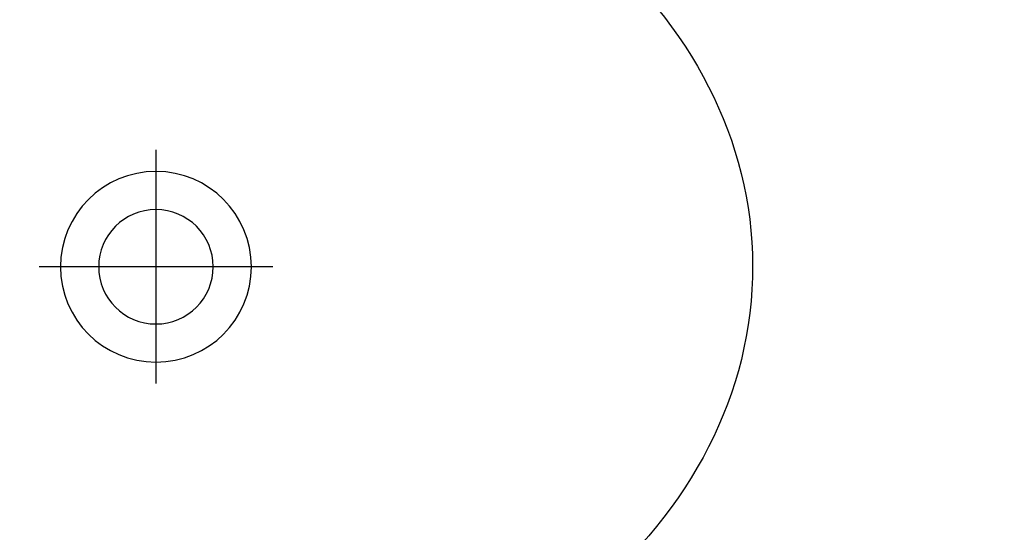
# Model space of a CAD drawing. Header units: millimetres. Extents: x 7483 to 13091, y 8111 to 13871.
# Tile 587 of 656: x 11516 to 11558, y 9653 to 9675. Entities that reach past the tile are written whole.
import ezdxf

# ---------------------------------------------------------------- set-up
doc = ezdxf.new("R2010")
doc.units = ezdxf.units.MM
doc.layers.add('a___wymiary', color=7, linetype='Continuous', lineweight=5, true_color=0x000000)
doc.layers.add('wymiary', color=7, linetype='Continuous', lineweight=5, true_color=0xb2b2b2)
doc.layers.add('Wyposazenie Wew - Urzadzenia Sanitarne', color=6, linetype='Continuous')
doc.styles.add('Arial', font='arial.ttf')
doc.dimstyles.new('wymiary agp1', dxfattribs={"dimtxt": 16, "dimasz": 5, "dimexe": 30, "dimexo": 60, "dimgap": 1.8, "dimtad": 1, "dimdec": 3, "dimrnd": 0.5, "dimdsep": 46, "dimtxsty": 'Arial', "dimblk": 'znacznik', "dimcen": 1.5, "dimse1": 1, "dimse2": 1, "dimclrd": 256, "dimazin": 0, "dimtfac": 1, "dimtdec": 3, "dimtmove": 1, "dimatfit": 3, "dimldrblk": 'znacznik', "dimfxl": 0, "dimlwd": -1, "dimarcsym": 0})

# ---------------------------------------------------------------- blocks, each defined once
blk = doc.blocks.new('*U676')
at = {"color": 9, "true_color": 0xb8b8b8}
for points in [[(0, -25.1), (0, -34.9)], [(-4.9, -30), (4.9, -30)]]:
    blk.add_lwpolyline(points, dxfattribs=at)
for radius in [4, 2.4]:
    blk.add_circle((0, -30), radius)
blk.add_ellipse((0, -30), major_axis=(-25, 0), ratio=0.8, start_param=4.807479, end_param=10.900484)
blk = doc.blocks.new('znacznik')
at = {"layer": 'a___wymiary'}
for p, q in [((0, 1.3936), (0, -1.3936)), ((1.3936, 0), (-1.3936, 0))]:
    blk.add_line(p, q, dxfattribs=at)
at = {"layer": 'a___wymiary', "const_width": 0.2}
blk.add_lwpolyline([(0.8759, 0.8759), (-0.8759, -0.8759)], dxfattribs=at)
blk = doc.blocks.new('*D1961')
at = {"layer": 'Defpoints', "color": 0, "transparency": 16777216}
for p in [(11504.085, 9694.412), (11523.038, 9694.412), (11557.743, 9639.412)]:
    blk.add_point(p, dxfattribs=at)
at = {"layer": 'wymiary', "color": 253, "true_color": 0x999999, "transparency": 16777216}
blk.add_line((11504.085, 9644.412), (11504.085, 9689.412), dxfattribs=at)
at = {"layer": 'wymiary', "color": 253, "true_color": 0x999999, "transparency": 16777216, "xscale": 5, "yscale": 5, "zscale": 5}
for p, rotation in [((11504.085, 9694.412), 90), ((11504.085, 9639.412), 270)]:
    blk.add_blockref('znacznik', p, dxfattribs=dict(at, rotation=rotation))
at = {"layer": 'wymiary', "color": 18, "true_color": 0x000000, "transparency": 16777216, "insert": (11494.148, 9666.912), "char_height": 16, "attachment_point": 5, "rotation": 90, "style": 'Arial'}
blk.add_mtext('55', dxfattribs=at)

msp = doc.modelspace()

# ---------------------------------------------------------------- block references
at = {"layer": 'Wyposazenie Wew - Urzadzenia Sanitarne', "xscale": -1}
msp.add_blockref('*U676', (11522.1975, 9694.4116), dxfattribs=at)

# ---------------------------------------------------------------- dimensions: what is measured, and where the dimension line sits
at = {"layer": 'wymiary'}
dim = msp.add_linear_dim(base=(11504.0847, 9694.4116), p1=(11557.7426, 9639.4116), p2=(11523.0384, 9694.4116), angle=90, dimstyle='wymiary agp1', dxfattribs=at)
dim.commit()
dim.dimension.update_dxf_attribs({"geometry": '*D1961', "text_midpoint": (11494.1483, 9666.9116)})

doc.saveas('drawing.dxf')
